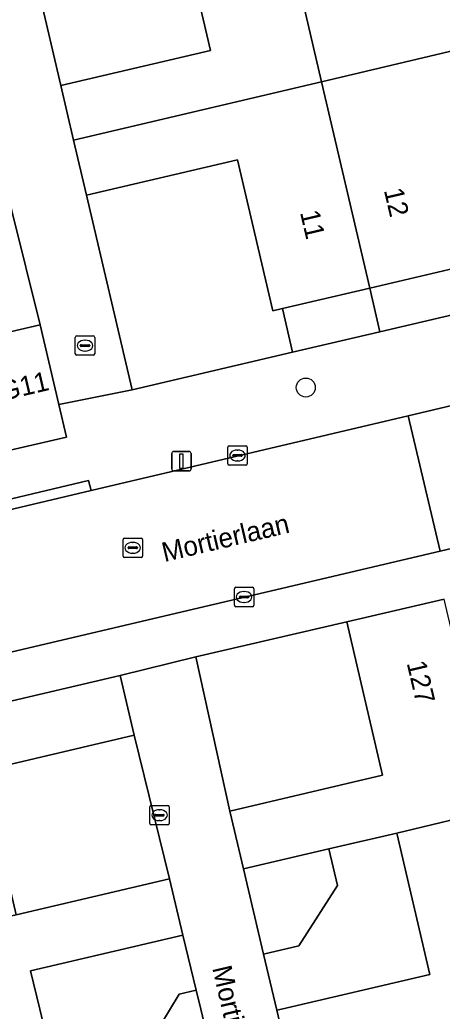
# Model space of a CAD drawing. Extents: x 162989 to 165008, y 383432 to 384338.
# Drawn here: x 164147 to 164168.7, y 383999.9 to 384051 of the extents above; entities that cross this region are included whole.
import ezdxf

# ---------------------------------------------------------------- set-up
doc = ezdxf.new("R2010")
doc.units = 0
for name, color, linetype in [('IMGEO_Boom', 7, 'Continuous'), ('IMGEO_Erf', 7, 'Continuous'), ('IMGEO_Kolk', 7, 'Continuous'), ('IMGEO_Lichtmast', 7, 'Continuous'), ('IMGEO_Muur', 7, 'Continuous'), ('IMGEO_Openbare_ruimte_label', 7, 'Continuous'), ('IMGEO_Pand', 7, 'Continuous'), ('IMGEO_Pand_nummerreeks', 7, 'Continuous'), ('IMGEO_Rijbaan_lokaal_open', 7, 'Continuous'), ('IMGEO_Rioolput', 7, 'Continuous'), ('IMGEO_Voetpad_open', 7, 'Continuous')]:
    doc.layers.add(name, color=color, linetype=linetype)

msp = doc.modelspace()

# ---------------------------------------------------------------- linework, layer by layer
at = {"layer": 'IMGEO_Boom'}
msp.add_circle((164161.699, 384032.027), 0.489, dxfattribs=at)
at = {"layer": 'IMGEO_Erf'}
for points in [[(164155.096, 384056.665), (164149.539, 384055.366), (164149.956, 384053.584), (164149.297, 384052.686), (164147.962, 384052.374), (164149.08, 384047.587), (164156.796, 384049.39)], [(164158.176, 384043.757), (164150.399, 384041.94), (164152.758, 384031.914), (164161.017, 384033.849), (164160.49, 384036.098), (164159.993, 384035.982)], [(164148.018, 384035.262), (164146.554, 384041.132), (164144.245, 384040.592), (164143.923, 384041.969), (164138.662, 384040.74), (164140.36, 384033.47), (164142.232, 384033.908), (164145.125, 384034.585)], [(164156.04, 384018.15), (164157.787, 384010.212), (164165.657, 384012.056), (164163.806, 384019.954)], [(164152.853, 384014.116), (164145.038, 384012.285), (164146.776, 384004.87), (164154.68, 384006.721)], [(164162.892, 384008.261), (164163.335, 384006.369), (164161.34, 384003.269), (164159.526, 384002.839), (164160.212, 383999.945), (164160.447, 384000), (164168.087, 384001.791), (164166.38, 384009.078)], [(164156.046, 384000.988), (164155.362, 384003.812), (164147.524, 384001.976), (164147.995, 384000), (164149.209, 383994.905), (164152.886, 383995.773), (164152.679, 383996.648), (164155.172, 384000.776)]]:
    msp.add_lwpolyline(points, close=True, dxfattribs=at)
at = {"layer": 'IMGEO_Kolk'}
for p, q in [((164149.825, 384033.76), (164149.825, 384034.612)), ((164149.9, 384034.686), (164150.752, 384034.686)), ((164150.826, 384034.612), (164150.826, 384033.76)), ((164150.084, 384034.18), (164150.084, 384034.192)), ((164150.522, 384034.143), (164150.124, 384034.143)), ((164150.127, 384034.229), (164150.525, 384034.229)), ((164150.313, 384034.466), (164150.338, 384034.466)), ((164150.568, 384034.192), (164150.568, 384034.18)), ((164150.752, 384033.686), (164149.9, 384033.686)), ((164150.336, 384033.906), (164150.311, 384033.906)), ((164157.68, 384028.102), (164157.68, 384028.954)), ((164157.755, 384029.028), (164158.607, 384029.028)), ((164158.681, 384028.954), (164158.681, 384028.102)), ((164157.939, 384028.522), (164157.939, 384028.534)), ((164158.377, 384028.485), (164157.979, 384028.485)), ((164157.982, 384028.571), (164158.38, 384028.571)), ((164158.168, 384028.808), (164158.193, 384028.808)), ((164158.423, 384028.534), (164158.423, 384028.522)), ((164158.607, 384028.028), (164157.755, 384028.028)), ((164158.191, 384028.248), (164158.166, 384028.248)), ((164158.019, 384020.81), (164158.019, 384021.662)), ((164158.094, 384021.736), (164158.946, 384021.736)), ((164158.507, 384021.516), (164158.532, 384021.516)), ((164159.02, 384021.662), (164159.02, 384020.81)), ((164158.278, 384021.23), (164158.278, 384021.242)), ((164158.716, 384021.193), (164158.318, 384021.193)), ((164158.321, 384021.279), (164158.719, 384021.279)), ((164158.53, 384020.956), (164158.505, 384020.956)), ((164158.762, 384021.242), (164158.762, 384021.23)), ((164158.946, 384020.736), (164158.094, 384020.736)), ((164153.664, 384009.57), (164153.664, 384010.422)), ((164153.739, 384010.496), (164154.591, 384010.496)), ((164154.152, 384010.276), (164154.177, 384010.276)), ((164154.665, 384010.422), (164154.665, 384009.57)), ((164153.923, 384009.99), (164153.923, 384010.002)), ((164154.361, 384009.953), (164153.963, 384009.953)), ((164153.966, 384010.039), (164154.364, 384010.039)), ((164154.175, 384009.716), (164154.15, 384009.716)), ((164154.407, 384010.002), (164154.407, 384009.99)), ((164154.591, 384009.496), (164153.739, 384009.496))]:
    msp.add_line(p, q, dxfattribs=at)
for points in [[(164149.825, 384033.76), (164149.825, 384034.612)], [(164149.9, 384034.686), (164150.752, 384034.686)], [(164150.826, 384034.612), (164150.826, 384033.76)], [(164150.752, 384033.686), (164149.9, 384033.686)], [(164157.68, 384028.102), (164157.68, 384028.954)], [(164157.755, 384029.028), (164158.607, 384029.028)], [(164158.681, 384028.954), (164158.681, 384028.102)], [(164158.607, 384028.028), (164157.755, 384028.028)], [(164158.019, 384020.81), (164158.019, 384021.662)], [(164158.094, 384021.736), (164158.946, 384021.736)], [(164159.02, 384021.662), (164159.02, 384020.81)], [(164158.946, 384020.736), (164158.094, 384020.736)], [(164153.664, 384009.57), (164153.664, 384010.422)], [(164153.739, 384010.496), (164154.591, 384010.496)], [(164154.665, 384010.422), (164154.665, 384009.57)], [(164154.591, 384009.496), (164153.739, 384009.496)]]:
    msp.add_lwpolyline(points, dxfattribs=at)
for centre, radius, start, end in [((164149.902, 384034.61), 0.0765, 91.552, 178.448), ((164149.902, 384034.61), 0.0765, 91.552, 178.448), ((164150.75, 384034.61), 0.0765, 1.552, 88.448), ((164150.75, 384034.61), 0.0765, 1.552, 88.448), ((164150.124, 384034.189), 0.0403, 85.8775, 175.7526), ((164150.121, 384034.179), 0.0366, 178.938, 274.7102), ((164150.525, 384034.186), 0.043, 264.8664, 352.4533), ((164150.529, 384034.191), 0.0386, 1.7309, 96.639), ((164149.902, 384033.762), 0.0765, 181.552, 268.448), ((164149.902, 384033.762), 0.0765, 181.552, 268.448), ((164150.75, 384033.762), 0.0765, 271.552, 358.448), ((164150.75, 384033.762), 0.0765, 271.552, 358.448), ((164157.757, 384028.952), 0.0765, 91.552, 178.448), ((164157.757, 384028.952), 0.0765, 91.552, 178.448), ((164158.605, 384028.952), 0.0765, 1.552, 88.448), ((164158.605, 384028.952), 0.0765, 1.552, 88.448), ((164157.979, 384028.531), 0.0403, 85.8775, 175.7526), ((164157.976, 384028.521), 0.0366, 178.938, 274.7102), ((164158.38, 384028.528), 0.043, 264.8664, 352.4533), ((164158.384, 384028.533), 0.0386, 1.7309, 96.639), ((164157.757, 384028.104), 0.0765, 181.552, 268.448), ((164157.757, 384028.104), 0.0765, 181.552, 268.448), ((164158.605, 384028.104), 0.0765, 271.552, 358.448), ((164158.605, 384028.104), 0.0765, 271.552, 358.448), ((164158.096, 384021.66), 0.0765, 91.552, 178.448), ((164158.096, 384021.66), 0.0765, 91.552, 178.448), ((164158.944, 384021.66), 0.0765, 1.552, 88.448), ((164158.944, 384021.66), 0.0765, 1.552, 88.448), ((164158.096, 384020.812), 0.0765, 181.552, 268.448), ((164158.096, 384020.812), 0.0765, 181.552, 268.448), ((164158.318, 384021.239), 0.0403, 85.8775, 175.7526), ((164158.315, 384021.229), 0.0366, 178.938, 274.7102), ((164158.719, 384021.236), 0.043, 264.8664, 352.4533), ((164158.723, 384021.241), 0.0386, 1.7309, 96.639), ((164158.944, 384020.812), 0.0765, 271.552, 358.448), ((164158.944, 384020.812), 0.0765, 271.552, 358.448), ((164153.741, 384010.42), 0.0765, 91.552, 178.448), ((164153.741, 384010.42), 0.0765, 91.552, 178.448), ((164154.589, 384010.42), 0.0765, 1.552, 88.448), ((164154.589, 384010.42), 0.0765, 1.552, 88.448), ((164153.741, 384009.572), 0.0765, 181.552, 268.448), ((164153.741, 384009.572), 0.0765, 181.552, 268.448), ((164153.963, 384009.999), 0.0403, 85.8775, 175.7526), ((164153.96, 384009.989), 0.0366, 178.938, 274.7102), ((164154.364, 384009.996), 0.043, 264.8664, 352.4533), ((164154.368, 384010.001), 0.0386, 1.7309, 96.639), ((164154.589, 384009.572), 0.0765, 271.552, 358.448), ((164154.589, 384009.572), 0.0765, 271.552, 358.448)]:
    msp.add_arc(centre, radius, start, end, dxfattribs=at)
for centre, major_axis, ratio, start_param, end_param in [((164150.312, 384034.186), (-0.387, 0.002), 0.722429, 4.712389, 7.853982), ((164150.337, 384034.186), (-0.39, 0.002), 0.717154, 1.570796, 4.712389), ((164158.167, 384028.528), (-0.387, 0.002), 0.722429, 4.712389, 7.853982), ((164158.192, 384028.528), (-0.39, 0.002), 0.717154, 1.570796, 4.712389), ((164158.506, 384021.236), (-0.387, 0.002), 0.722429, 4.712389, 7.853982), ((164158.531, 384021.236), (-0.39, 0.002), 0.717154, 1.570796, 4.712389), ((164154.151, 384009.996), (-0.387, 0.002), 0.722429, 4.712389, 7.853982), ((164154.176, 384009.996), (-0.39, 0.002), 0.717154, 1.570796, 4.712389)]:
    msp.add_ellipse(centre, major_axis=major_axis, ratio=ratio, start_param=start_param, end_param=end_param, dxfattribs=at)
at = {"layer": 'IMGEO_Lichtmast'}
for p, q in [((164154.796, 384027.831), (164154.796, 384028.631)), ((164154.796, 384028.631), (164154.796, 384027.831)), ((164154.896, 384028.731), (164155.686, 384028.731)), ((164155.686, 384028.731), (164154.896, 384028.731)), ((164155.786, 384028.631), (164155.786, 384027.831)), ((164155.786, 384027.831), (164155.786, 384028.631)), ((164155.686, 384027.731), (164154.896, 384027.731)), ((164154.896, 384027.731), (164155.686, 384027.731))]:
    msp.add_line(p, q, dxfattribs=at)
msp.add_lwpolyline([(164155.216, 384028.606), (164155.366, 384028.606), (164155.366, 384027.856), (164155.216, 384027.856), (164155.216, 384028.606)], dxfattribs=at)
for centre, start, end in [((164154.896, 384028.631), 90, 180), ((164154.896, 384028.631), 90, 180), ((164155.686, 384028.631), 0, 90), ((164155.686, 384028.631), 360, 90), ((164154.896, 384027.831), 180, 270), ((164154.896, 384027.831), 180, 270), ((164155.686, 384027.831), 270, 0), ((164155.686, 384027.831), 270, 0)]:
    msp.add_arc(centre, 0.1, start, end, dxfattribs=at)
at = {"layer": 'IMGEO_Muur'}
for points in [[(164147.381, 384054.862), (164149.08, 384047.587)], [(164150.399, 384041.94), (164152.758, 384031.914)], [(164157.787, 384010.212), (164156.04, 384018.15), (164163.806, 384019.954)]]:
    msp.add_lwpolyline(points, dxfattribs=at)
at = {"layer": 'IMGEO_Pand'}
for points in [[(164162.511, 384047.778), (164175.328, 384050.805), (164174.66, 384053.664), (164166.902, 384051.852), (164165.207, 384059.103), (164160.153, 384057.886)], [(164162.511, 384047.778), (164160.153, 384057.886), (164155.096, 384056.665), (164156.796, 384049.39), (164149.08, 384047.587), (164149.74, 384044.762)], [(164171.688, 384046.94), (164175.996, 384047.946), (164175.328, 384050.805), (164162.511, 384047.778), (164164.991, 384037.149), (164169.382, 384038.175), (164169.99, 384038.317), (164173.514, 384039.142)], [(164162.511, 384047.778), (164149.74, 384044.762), (164150.399, 384041.94), (164158.176, 384043.757), (164159.993, 384035.982), (164160.49, 384036.098), (164164.991, 384037.149)], [(164169.382, 384038.175), (164164.991, 384037.149), (164165.515, 384034.902), (164169.908, 384035.931)], [(164164.991, 384037.149), (164160.49, 384036.098), (164161.017, 384033.849), (164165.515, 384034.902)], [(164146.477, 384028.798), (164149.37, 384029.474), (164148.979, 384031.149), (164148.018, 384035.262), (164145.125, 384034.585)], [(164171.382, 384010.272), (164168.83, 384021.131), (164163.806, 384019.954), (164165.657, 384012.056), (164157.787, 384010.212), (164158.486, 384007.229), (164162.892, 384008.261), (164166.38, 384009.078)], [(164146.776, 384004.87), (164145.038, 384012.285), (164152.853, 384014.116), (164152.132, 384017.192), (164139.305, 384014.187), (164141.784, 384003.72)], [(164173.788, 384000.033), (164171.382, 384010.272), (164166.38, 384009.078), (164168.087, 384001.791), (164160.447, 384000), (164160.212, 383999.945), (164160.881, 383997.125), (164165.7, 383998.262)], [(164162.892, 384008.261), (164158.486, 384007.229), (164159.526, 384002.839), (164161.34, 384003.269), (164163.335, 384006.369)], [(164146.776, 384004.87), (164141.784, 384003.72), (164142.665, 384000), (164144.157, 383993.701), (164149.209, 383994.905), (164147.995, 384000), (164147.524, 384001.976), (164155.362, 384003.812), (164154.68, 384006.721)], [(164156.046, 384000.988), (164155.172, 384000.776), (164152.679, 383996.648), (164152.886, 383995.773), (164157.071, 383996.76), (164156.286, 384000)]]:
    msp.add_lwpolyline(points, close=True, dxfattribs=at)
at = {"layer": 'IMGEO_Rijbaan_lokaal_open'}
for points in [[(164168.617, 384023.604), (164171.225, 384024.217), (164169.584, 384031.181), (164166.976, 384030.567)], [(164110.566, 384009.945), (164168.617, 384023.604), (164166.976, 384030.567), (164150.636, 384026.717), (164120.496, 384019.579), (164108.936, 384016.852)]]:
    msp.add_lwpolyline(points, close=True, dxfattribs=at)
at = {"layer": 'IMGEO_Rioolput'}
for p, q in [((164152.283, 384023.346), (164152.283, 384024.198)), ((164152.358, 384024.272), (164153.21, 384024.272)), ((164152.771, 384024.052), (164152.796, 384024.052)), ((164153.284, 384024.198), (164153.284, 384023.346)), ((164152.542, 384023.766), (164152.542, 384023.778)), ((164152.98, 384023.729), (164152.582, 384023.729)), ((164152.585, 384023.815), (164152.983, 384023.815)), ((164152.794, 384023.492), (164152.769, 384023.492)), ((164153.026, 384023.778), (164153.026, 384023.766)), ((164153.21, 384023.272), (164152.358, 384023.272))]:
    msp.add_line(p, q, dxfattribs=at)
for points in [[(164152.283, 384023.346), (164152.283, 384024.198)], [(164152.358, 384024.272), (164153.21, 384024.272)], [(164153.284, 384024.198), (164153.284, 384023.346)], [(164153.21, 384023.272), (164152.358, 384023.272)]]:
    msp.add_lwpolyline(points, dxfattribs=at)
for centre, radius, start, end in [((164152.36, 384024.196), 0.0765, 91.552, 178.448), ((164152.36, 384024.196), 0.0765, 91.552, 178.448), ((164153.208, 384024.196), 0.0765, 1.552, 88.448), ((164153.208, 384024.196), 0.0765, 1.552, 88.448), ((164152.36, 384023.348), 0.0765, 181.552, 268.448), ((164152.36, 384023.348), 0.0765, 181.552, 268.448), ((164152.582, 384023.775), 0.0403, 85.8775, 175.7526), ((164152.579, 384023.765), 0.0366, 178.938, 274.7102), ((164152.983, 384023.772), 0.043, 264.8664, 352.4533), ((164152.987, 384023.777), 0.0386, 1.7309, 96.639), ((164153.208, 384023.348), 0.0765, 271.552, 358.448), ((164153.208, 384023.348), 0.0765, 271.552, 358.448)]:
    msp.add_arc(centre, radius, start, end, dxfattribs=at)
for centre, major_axis, ratio, start_param, end_param in [((164152.77, 384023.772), (-0.387, 0.002), 0.722429, 4.712389, 7.853982), ((164152.795, 384023.772), (-0.39, 0.002), 0.717154, 1.570796, 4.712389)]:
    msp.add_ellipse(centre, major_axis=major_axis, ratio=ratio, start_param=start_param, end_param=end_param, dxfattribs=at)
at = {"layer": 'IMGEO_Voetpad_open'}
for points in [[(164143.702, 384053.651), (164144.926, 384048.098), (164146.554, 384041.132), (164148.018, 384035.262), (164148.979, 384031.149), (164152.758, 384031.914), (164150.399, 384041.94), (164149.74, 384044.762), (164149.08, 384047.587), (164147.962, 384052.374)], [(164169.908, 384035.931), (164165.515, 384034.902), (164161.017, 384033.849), (164152.758, 384031.914), (164148.979, 384031.149), (164149.37, 384029.474), (164146.477, 384028.798), (164143.584, 384028.122), (164140.692, 384027.446), (164137.799, 384026.77), (164134.906, 384026.094), (164132.013, 384025.418), (164129.12, 384024.742), (164126.228, 384024.066), (164123.335, 384023.39), (164120.442, 384022.714), (164120.157, 384023.935), (164116.605, 384023.106), (164092.473, 384017.528)], [(164095.944, 384013.787), (164106.172, 384016.2), (164108.936, 384016.852), (164120.496, 384019.579), (164120.338, 384020.055), (164150.512, 384027.236), (164150.636, 384026.717), (164166.976, 384030.567), (164169.584, 384031.181), (164183.166, 384034.381)], [(164213.994, 384034.28), (164171.225, 384024.217), (164168.617, 384023.604), (164110.566, 384009.945), (164107.802, 384009.295), (164106.859, 384009.073), (164107.418, 384006.698), (164109.935, 384007.288), (164114.969, 384008.467), (164116.996, 384008.942), (164120.379, 384009.754), (164122.674, 384010.286), (164122.726, 384010.313), (164126.482, 384011.183), (164139.305, 384014.187), (164152.132, 384017.192), (164156.04, 384018.15), (164163.806, 384019.954), (164168.83, 384021.131)]]:
    msp.add_lwpolyline(points, dxfattribs=at)
for points in [[(164120.496, 384019.579), (164150.636, 384026.717), (164150.512, 384027.236), (164120.338, 384020.055)], [(164158.486, 384007.229), (164157.787, 384010.212), (164156.04, 384018.15), (164152.132, 384017.192), (164152.853, 384014.116), (164154.68, 384006.721), (164155.362, 384003.812), (164156.046, 384000.988), (164156.286, 384000), (164157.071, 383996.76), (164157.772, 383993.785), (164159.574, 383985.925), (164160.504, 383986.121), (164162.775, 383986.685), (164163.304, 383986.805), (164162.577, 383989.885), (164160.881, 383997.125), (164160.212, 383999.945), (164159.526, 384002.839)]]:
    msp.add_lwpolyline(points, close=True, dxfattribs=at)

# ---------------------------------------------------------------- texts
at = {"layer": 'IMGEO_Openbare_ruimte_label'}
for rotation, p in [(13.2438, (164154.416, 384023.034)), (283.1749, (164156.873, 384002.127))]:
    msp.add_text('Mortierlaan', height=1, rotation=rotation, dxfattribs=at).set_placement(p)
at = {"layer": 'IMGEO_Pand_nummerreeks'}
for s, rotation, p in [('12', 283.1549, (164165.717, 384042.19)), ('11', 283.1549, (164161.396, 384041.048)), ('12/G11', 13.1246, (164144.263, 384030.912)), ('127', 283.19, (164166.891, 384017.833))]:
    msp.add_text(s, height=1, rotation=rotation, dxfattribs=at).set_placement(p)

doc.saveas('drawing.dxf')
